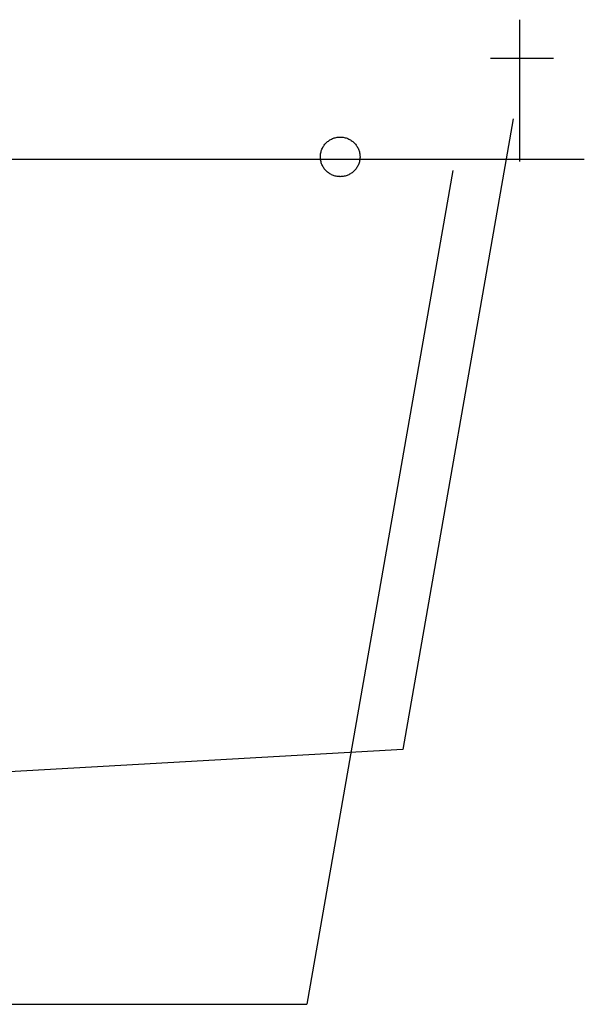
# Model space of a CAD drawing. Extents: x -132501 to 411300, y -42818 to 427495.
# Tile 278 of 330: x 199817 to 200712, y 214933 to 216494. Entities that reach past the tile are written whole.
import ezdxf

# ---------------------------------------------------------------- set-up
doc = ezdxf.new("R2010")
doc.units = 0
doc.header["$LTSCALE"] = 50
doc.linetypes.add('DASHDOT', pattern=[300, 250, -25, 0, -25])
doc.linetypes.add('KWATER', pattern=[10, 7, -1, 1, -1])
doc.layers.add('53---0--WATERINST', color=2, linetype='CONTINUOUS')
doc.layers.add('53WA', color=3, linetype='DASHDOT')

msp = doc.modelspace()

# ---------------------------------------------------------------- linework, layer by layer
at = {"layer": '53---0--WATERINST', "color": 2, "linetype": 'KWATER'}
msp.add_circle((200325.0054, 216276.6219), 31.3975, dxfattribs=at)
at = {"layer": '53WA', "color": 2, "linetype": 'Continuous'}
for p, q in [((200609.5127, 216269.1834), (200609.5127, 216494.1834)), ((200563.2139, 216433.0853), (200663.2139, 216433.0853))]:
    msp.add_line(p, q, dxfattribs=at)
at = {"layer": '53WA', "color": 1, "linetype": 'Continuous'}
for p, q in [((200599.2696, 216336.7846), (200424.2696, 215336.7846)), ((200503.4746, 216255.2095), (200272.0207, 214932.6154)), ((200424.2696, 215336.7846), (195347.9976, 215047.7442)), ((197642.3164, 214932.6154), (200272.0207, 214932.6154))]:
    msp.add_line(p, q, dxfattribs=at)
at = {"layer": '53WA', "color": 5, "linetype": 'Continuous'}
msp.add_line((198237.6127, 216272.8827), (200711.845, 216272.8827), dxfattribs=at)

doc.saveas('drawing.dxf')
